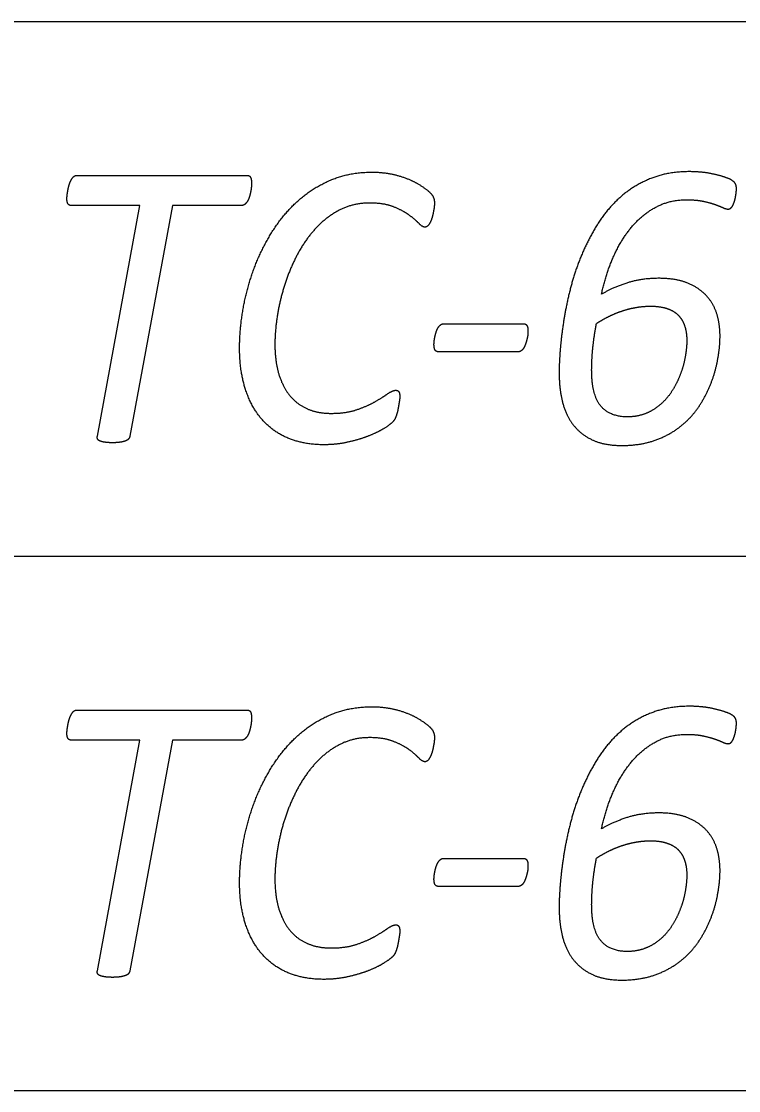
# Model space of a CAD drawing. Extents: x -14196 to 143, y -6096 to 28.
# Drawn here: x 83.134 to 83.469, y -5.829 to -5.329 of the extents above; entities that cross this region are included whole.
import ezdxf

# ---------------------------------------------------------------- set-up
doc = ezdxf.new("R2010")
doc.units = 0
doc.layers.add('RS_Raster1', color=7, linetype='Continuous')
doc.layers.add('SH_Text', color=7, linetype='Continuous')

msp = doc.modelspace()

# ---------------------------------------------------------------- linework, layer by layer
at = {"layer": 'RS_Raster1'}
for p, q in [((81.09453, -5.32886), (94.54453, -5.32886)), ((81.09453, -5.57886), (94.54453, -5.57886)), ((81.09453, -5.82886), (94.54453, -5.82886))]:
    msp.add_line(p, q, dxfattribs=at)
at = {"layer": 'SH_Text'}
for p, q in [((83.15963, -5.40089), (83.2393, -5.40089)), ((83.24134, -5.40426), (83.24134, -5.40426)), ((83.3269, -5.41361), (83.3269, -5.41361)), ((83.33136, -5.47025), (83.36842, -5.47025)), ((83.37063, -5.47342), (83.37063, -5.47342)), ((83.44492, -5.47801), (83.44492, -5.47801)), ((83.46047, -5.47593), (83.46047, -5.47593)), ((83.36594, -5.4834), (83.32889, -5.4834)), ((83.15963, -5.65089), (83.2393, -5.65089)), ((83.24134, -5.65426), (83.24134, -5.65426)), ((83.3269, -5.66361), (83.3269, -5.66361)), ((83.33136, -5.72025), (83.36842, -5.72025)), ((83.37063, -5.72342), (83.37063, -5.72342)), ((83.44492, -5.72801), (83.44492, -5.72801)), ((83.46047, -5.72593), (83.46047, -5.72593)), ((83.36594, -5.7334), (83.32889, -5.7334))]:
    msp.add_line(p, q, dxfattribs=at)
for points in [[(83.16925, -5.52281), (83.18912, -5.41497), (83.15711, -5.41497)], [(83.23664, -5.41497), (83.20441, -5.41497), (83.18446, -5.52281)], [(83.16925, -5.77281), (83.18912, -5.66497), (83.15711, -5.66497)], [(83.23664, -5.66497), (83.20441, -5.66497), (83.18446, -5.77281)]]:
    msp.add_lwpolyline(points, dxfattribs=at)
for points in [[(83.27886, -5.40287), (83.28745, -5.39936), (83.29771, -5.39936)], [(83.29771, -5.39936), (83.30417, -5.39936), (83.30979, -5.40095)], [(83.44606, -5.39913), (83.43607, -5.39913), (83.42806, -5.40235)], [(83.45648, -5.40009), (83.45183, -5.39913), (83.44606, -5.39913)], [(83.15604, -5.40533), (83.15639, -5.40417), (83.15692, -5.40316)], [(83.15692, -5.40316), (83.15744, -5.40214), (83.1581, -5.40152)], [(83.1581, -5.40152), (83.15876, -5.40089), (83.15963, -5.40089)], [(83.2393, -5.40089), (83.24045, -5.40089), (83.24089, -5.4018)], [(83.24089, -5.4018), (83.24134, -5.40272), (83.24134, -5.40426)], [(83.24134, -5.40426), (83.24134, -5.40484), (83.24129, -5.40586)], [(83.26342, -5.41248), (83.27028, -5.40638), (83.27886, -5.40287)], [(83.30979, -5.40095), (83.3154, -5.40254), (83.31938, -5.40495)], [(83.31938, -5.40495), (83.32336, -5.40735), (83.32513, -5.40923)], [(83.42806, -5.40235), (83.42006, -5.40557), (83.41391, -5.41101)], [(83.4645, -5.40239), (83.46114, -5.40105), (83.45648, -5.40009)], [(83.46739, -5.40436), (83.46663, -5.40336), (83.4645, -5.40239)], [(83.46814, -5.4071), (83.46814, -5.40537), (83.46739, -5.40436)], [(83.15512, -5.41), (83.15526, -5.40899), (83.15547, -5.40774)], [(83.15547, -5.40774), (83.15569, -5.40648), (83.15604, -5.40533)], [(83.24103, -5.40803), (83.24081, -5.40919), (83.24045, -5.41049)], [(83.24129, -5.40586), (83.24125, -5.40687), (83.24103, -5.40803)], [(83.32513, -5.40923), (83.3269, -5.41111), (83.3269, -5.41361)], [(83.46778, -5.41066), (83.46796, -5.4096), (83.46805, -5.40869)], [(83.46805, -5.40869), (83.46814, -5.40778), (83.46814, -5.4071)], [(83.15499, -5.41169), (83.15499, -5.41102), (83.15512, -5.41)], [(83.15544, -5.4141), (83.15499, -5.41324), (83.15499, -5.41169)], [(83.15711, -5.41497), (83.15588, -5.41497), (83.15544, -5.4141)], [(83.23828, -5.41435), (83.23753, -5.41497), (83.23664, -5.41497)], [(83.23957, -5.41275), (83.23903, -5.41372), (83.23828, -5.41435)], [(83.24045, -5.41049), (83.2401, -5.41179), (83.23957, -5.41275)], [(83.25138, -5.42666), (83.25656, -5.41859), (83.26342, -5.41248)], [(83.29656, -5.4138), (83.28912, -5.4138), (83.28301, -5.41683)], [(83.30775, -5.41558), (83.30328, -5.4138), (83.29656, -5.4138)], [(83.3269, -5.41361), (83.3269, -5.41563), (83.32628, -5.41862)], [(83.41391, -5.41101), (83.40776, -5.41645), (83.40325, -5.42361)], [(83.43006, -5.41594), (83.43661, -5.41227), (83.44492, -5.41227)], [(83.44492, -5.41227), (83.44925, -5.41227), (83.45248, -5.41295)], [(83.45248, -5.41295), (83.45571, -5.41363), (83.45801, -5.41444)], [(83.45801, -5.41444), (83.46031, -5.41526), (83.46177, -5.41594)], [(83.46559, -5.41609), (83.46617, -5.41556), (83.46657, -5.4147)], [(83.46657, -5.4147), (83.46698, -5.41383), (83.46729, -5.41277)], [(83.46729, -5.41277), (83.4676, -5.41172), (83.46778, -5.41066)], [(83.28301, -5.41683), (83.2769, -5.41985), (83.27199, -5.42499)], [(83.31505, -5.41943), (83.31222, -5.41736), (83.30775, -5.41558)], [(83.31956, -5.42329), (83.31788, -5.4215), (83.31505, -5.41943)], [(83.32628, -5.41862), (83.32566, -5.4216), (83.32464, -5.42333)], [(83.41861, -5.42567), (83.42352, -5.4196), (83.43006, -5.41594)], [(83.46177, -5.41594), (83.46323, -5.41662), (83.4642, -5.41662)], [(83.4642, -5.41662), (83.46501, -5.41662), (83.46559, -5.41609)], [(83.27199, -5.42499), (83.26707, -5.43013), (83.26335, -5.43685)], [(83.32248, -5.42507), (83.32124, -5.42507), (83.31956, -5.42329)], [(83.32464, -5.42333), (83.32363, -5.42507), (83.32248, -5.42507)], [(83.40325, -5.42361), (83.39874, -5.43078), (83.39551, -5.43862)], [(83.24275, -5.44387), (83.24621, -5.43474), (83.25138, -5.42666)], [(83.4103, -5.43969), (83.4137, -5.43174), (83.41861, -5.42567)], [(83.26335, -5.43685), (83.25963, -5.44357), (83.2572, -5.45092)], [(83.39551, -5.43862), (83.39229, -5.44646), (83.3903, -5.45449)], [(83.40504, -5.45641), (83.40689, -5.44764), (83.4103, -5.43969)], [(83.23753, -5.46266), (83.2393, -5.453), (83.24275, -5.44387)], [(83.43189, -5.44901), (83.4235, -5.44901), (83.41683, -5.45122)], [(83.44498, -5.45113), (83.43961, -5.44901), (83.43189, -5.44901)], [(83.2572, -5.45092), (83.25476, -5.45827), (83.25352, -5.46576)], [(83.3903, -5.45449), (83.38831, -5.46253), (83.3872, -5.46989)], [(83.41683, -5.45122), (83.41016, -5.45343), (83.40504, -5.45641)], [(83.45382, -5.45685), (83.45035, -5.45324), (83.44498, -5.45113)], [(83.45887, -5.46536), (83.45728, -5.46045), (83.45382, -5.45685)], [(83.23576, -5.48146), (83.23576, -5.47232), (83.23753, -5.46266)], [(83.4083, -5.46692), (83.41131, -5.46542), (83.41458, -5.46431)], [(83.41458, -5.46431), (83.41785, -5.4632), (83.42125, -5.46262)], [(83.42125, -5.46262), (83.42465, -5.46204), (83.42792, -5.46204)], [(83.42792, -5.46204), (83.43246, -5.46204), (83.43575, -5.46315)], [(83.43575, -5.46315), (83.43905, -5.46425), (83.44105, -5.46637)], [(83.25352, -5.46576), (83.25228, -5.47325), (83.25228, -5.47998)], [(83.3872, -5.46989), (83.38609, -5.47725), (83.38565, -5.48321)], [(83.40265, -5.47016), (83.4053, -5.46842), (83.4083, -5.46692)], [(83.44105, -5.46637), (83.44305, -5.46848), (83.44399, -5.47147)], [(83.46047, -5.47593), (83.46047, -5.47026), (83.45887, -5.46536)], [(83.32708, -5.47654), (83.3273, -5.47544), (83.32765, -5.47428)], [(83.32765, -5.47428), (83.32801, -5.47313), (83.32854, -5.47222)], [(83.32854, -5.47222), (83.32907, -5.47131), (83.32973, -5.47078)], [(83.32973, -5.47078), (83.33039, -5.47025), (83.33136, -5.47025)], [(83.36842, -5.47025), (83.36966, -5.47025), (83.37014, -5.47112)], [(83.37014, -5.47112), (83.37063, -5.47198), (83.37063, -5.47342)], [(83.37059, -5.47496), (83.37054, -5.47592), (83.37028, -5.47702)], [(83.37063, -5.47342), (83.37063, -5.474), (83.37059, -5.47496)], [(83.40092, -5.48218), (83.40141, -5.4768), (83.40265, -5.47016)], [(83.44399, -5.47147), (83.44492, -5.47445), (83.44492, -5.47801)], [(83.25228, -5.47998), (83.25228, -5.48766), (83.25406, -5.49367)], [(83.32668, -5.47995), (83.32668, -5.47947), (83.32677, -5.47855)], [(83.32721, -5.48254), (83.32668, -5.48167), (83.32668, -5.47995)], [(83.32677, -5.47855), (83.32686, -5.47764), (83.32708, -5.47654)], [(83.36966, -5.47923), (83.36931, -5.48033), (83.36882, -5.48129)], [(83.37028, -5.47702), (83.37001, -5.47812), (83.36966, -5.47923)], [(83.44492, -5.47801), (83.44492, -5.48176), (83.44417, -5.48585)], [(83.45936, -5.48713), (83.46047, -5.48122), (83.46047, -5.47593)], [(83.23855, -5.50102), (83.23576, -5.49251), (83.23576, -5.48146)], [(83.32889, -5.4834), (83.32774, -5.4834), (83.32721, -5.48254)], [(83.36758, -5.48282), (83.36683, -5.4834), (83.36594, -5.4834)], [(83.36882, -5.48129), (83.36833, -5.48225), (83.36758, -5.48282)], [(83.38565, -5.48321), (83.38521, -5.48918), (83.38521, -5.49293)], [(83.40043, -5.49189), (83.40043, -5.48757), (83.40092, -5.48218)], [(83.44417, -5.48585), (83.44341, -5.48994), (83.4419, -5.49393)], [(83.456, -5.49872), (83.45826, -5.49305), (83.45936, -5.48713)], [(83.25406, -5.49367), (83.25583, -5.49967), (83.2592, -5.5038)], [(83.38521, -5.49293), (83.38521, -5.50043), (83.38676, -5.50673)], [(83.40472, -5.50876), (83.40043, -5.50371), (83.40043, -5.49189)], [(83.4419, -5.49393), (83.44039, -5.49792), (83.43813, -5.50153)], [(83.45019, -5.50954), (83.45374, -5.50439), (83.456, -5.49872)], [(83.24643, -5.51524), (83.24134, -5.50952), (83.23855, -5.50102)], [(83.2592, -5.5038), (83.26257, -5.50793), (83.26745, -5.51004)], [(83.29901, -5.50676), (83.30259, -5.5047), (83.30497, -5.50303)], [(83.30497, -5.50303), (83.30736, -5.50136), (83.30887, -5.50136)], [(83.30887, -5.50136), (83.30983, -5.50136), (83.31027, -5.50213)], [(83.31027, -5.50213), (83.3107, -5.5029), (83.3107, -5.50443)], [(83.3107, -5.50443), (83.3107, -5.50491), (83.31057, -5.50583)], [(83.43813, -5.50153), (83.43586, -5.50514), (83.43276, -5.50788)], [(83.29043, -5.51048), (83.29542, -5.50881), (83.29901, -5.50676)], [(83.31026, -5.5078), (83.31008, -5.50885), (83.30986, -5.5101)], [(83.31057, -5.50583), (83.31044, -5.50674), (83.31026, -5.5078)], [(83.38676, -5.50673), (83.3883, -5.51304), (83.39184, -5.51756)], [(83.41712, -5.5138), (83.409, -5.5138), (83.40472, -5.50876)], [(83.43276, -5.50788), (83.42965, -5.51062), (83.42574, -5.51221)], [(83.4415, -5.51862), (83.44664, -5.51468), (83.45019, -5.50954)], [(83.26745, -5.51004), (83.27232, -5.51216), (83.27853, -5.51216)], [(83.27853, -5.51216), (83.28543, -5.51216), (83.29043, -5.51048)], [(83.30854, -5.51448), (83.30814, -5.51539), (83.30721, -5.51635)], [(83.30929, -5.51246), (83.30893, -5.51356), (83.30854, -5.51448)], [(83.30986, -5.5101), (83.30964, -5.51135), (83.30929, -5.51246)], [(83.42574, -5.51221), (83.42183, -5.5138), (83.41712, -5.5138)], [(83.25878, -5.5239), (83.25152, -5.52096), (83.24643, -5.51524)], [(83.30332, -5.51919), (83.30036, -5.52106), (83.29607, -5.52274)], [(83.30721, -5.51635), (83.30628, -5.51731), (83.30332, -5.51919)], [(83.39184, -5.51756), (83.39537, -5.52208), (83.4009, -5.52463)], [(83.42967, -5.52487), (83.43636, -5.52256), (83.4415, -5.51862)], [(83.16934, -5.52416), (83.16907, -5.52358), (83.16925, -5.52281)], [(83.1704, -5.52507), (83.1696, -5.52473), (83.16934, -5.52416)], [(83.1838, -5.52416), (83.18332, -5.52473), (83.18239, -5.52507)], [(83.18446, -5.52281), (83.18429, -5.52358), (83.1838, -5.52416)], [(83.27507, -5.52683), (83.26604, -5.52683), (83.25878, -5.5239)], [(83.29607, -5.52274), (83.29178, -5.52442), (83.28643, -5.52563)], [(83.4009, -5.52463), (83.40642, -5.52718), (83.41447, -5.52718)], [(83.41447, -5.52718), (83.42298, -5.52718), (83.42967, -5.52487)], [(83.17262, -5.52565), (83.1712, -5.52541), (83.1704, -5.52507)], [(83.17627, -5.52589), (83.17405, -5.52589), (83.17262, -5.52565)], [(83.17997, -5.52565), (83.17847, -5.52589), (83.17627, -5.52589)], [(83.18239, -5.52507), (83.18147, -5.52541), (83.17997, -5.52565)], [(83.28643, -5.52563), (83.28108, -5.52683), (83.27507, -5.52683)], [(83.27886, -5.65287), (83.28745, -5.64936), (83.29771, -5.64936)], [(83.29771, -5.64936), (83.30417, -5.64936), (83.30979, -5.65095)], [(83.44606, -5.64913), (83.43607, -5.64913), (83.42806, -5.65235)], [(83.45648, -5.65009), (83.45183, -5.64913), (83.44606, -5.64913)], [(83.15604, -5.65533), (83.15639, -5.65417), (83.15692, -5.65316)], [(83.15692, -5.65316), (83.15744, -5.65214), (83.1581, -5.65152)], [(83.1581, -5.65152), (83.15876, -5.65089), (83.15963, -5.65089)], [(83.2393, -5.65089), (83.24045, -5.65089), (83.24089, -5.6518)], [(83.24089, -5.6518), (83.24134, -5.65272), (83.24134, -5.65426)], [(83.24134, -5.65426), (83.24134, -5.65484), (83.24129, -5.65586)], [(83.26342, -5.66248), (83.27028, -5.65638), (83.27886, -5.65287)], [(83.30979, -5.65095), (83.3154, -5.65254), (83.31938, -5.65495)], [(83.31938, -5.65495), (83.32336, -5.65735), (83.32513, -5.65923)], [(83.42806, -5.65235), (83.42006, -5.65557), (83.41391, -5.66101)], [(83.4645, -5.65239), (83.46114, -5.65105), (83.45648, -5.65009)], [(83.46739, -5.65436), (83.46663, -5.65336), (83.4645, -5.65239)], [(83.46814, -5.6571), (83.46814, -5.65537), (83.46739, -5.65436)], [(83.15512, -5.66), (83.15526, -5.65899), (83.15547, -5.65774)], [(83.15547, -5.65774), (83.15569, -5.65648), (83.15604, -5.65533)], [(83.24103, -5.65803), (83.24081, -5.65919), (83.24045, -5.66049)], [(83.24129, -5.65586), (83.24125, -5.65687), (83.24103, -5.65803)], [(83.32513, -5.65923), (83.3269, -5.66111), (83.3269, -5.66361)], [(83.46778, -5.66066), (83.46796, -5.6596), (83.46805, -5.65869)], [(83.46805, -5.65869), (83.46814, -5.65778), (83.46814, -5.6571)], [(83.15499, -5.66169), (83.15499, -5.66102), (83.15512, -5.66)], [(83.15544, -5.6641), (83.15499, -5.66324), (83.15499, -5.66169)], [(83.15711, -5.66497), (83.15588, -5.66497), (83.15544, -5.6641)], [(83.23828, -5.66435), (83.23753, -5.66497), (83.23664, -5.66497)], [(83.23957, -5.66275), (83.23903, -5.66372), (83.23828, -5.66435)], [(83.24045, -5.66049), (83.2401, -5.66179), (83.23957, -5.66275)], [(83.25138, -5.67666), (83.25656, -5.66859), (83.26342, -5.66248)], [(83.29656, -5.6638), (83.28912, -5.6638), (83.28301, -5.66683)], [(83.30775, -5.66558), (83.30328, -5.6638), (83.29656, -5.6638)], [(83.3269, -5.66361), (83.3269, -5.66563), (83.32628, -5.66862)], [(83.41391, -5.66101), (83.40776, -5.66645), (83.40325, -5.67361)], [(83.43006, -5.66594), (83.43661, -5.66227), (83.44492, -5.66227)], [(83.44492, -5.66227), (83.44925, -5.66227), (83.45248, -5.66295)], [(83.45248, -5.66295), (83.45571, -5.66363), (83.45801, -5.66444)], [(83.45801, -5.66444), (83.46031, -5.66526), (83.46177, -5.66594)], [(83.46559, -5.66609), (83.46617, -5.66556), (83.46657, -5.6647)], [(83.46657, -5.6647), (83.46698, -5.66383), (83.46729, -5.66277)], [(83.46729, -5.66277), (83.4676, -5.66172), (83.46778, -5.66066)], [(83.28301, -5.66683), (83.2769, -5.66985), (83.27199, -5.67499)], [(83.31505, -5.66943), (83.31222, -5.66736), (83.30775, -5.66558)], [(83.31956, -5.67329), (83.31788, -5.6715), (83.31505, -5.66943)], [(83.32628, -5.66862), (83.32566, -5.6716), (83.32464, -5.67333)], [(83.41861, -5.67567), (83.42352, -5.6696), (83.43006, -5.66594)], [(83.46177, -5.66594), (83.46323, -5.66662), (83.4642, -5.66662)], [(83.4642, -5.66662), (83.46501, -5.66662), (83.46559, -5.66609)], [(83.27199, -5.67499), (83.26707, -5.68013), (83.26335, -5.68685)], [(83.32248, -5.67507), (83.32124, -5.67507), (83.31956, -5.67329)], [(83.32464, -5.67333), (83.32363, -5.67507), (83.32248, -5.67507)], [(83.40325, -5.67361), (83.39874, -5.68078), (83.39551, -5.68862)], [(83.24275, -5.69387), (83.24621, -5.68474), (83.25138, -5.67666)], [(83.4103, -5.68969), (83.4137, -5.68174), (83.41861, -5.67567)], [(83.26335, -5.68685), (83.25963, -5.69357), (83.2572, -5.70092)], [(83.39551, -5.68862), (83.39229, -5.69646), (83.3903, -5.70449)], [(83.40504, -5.70641), (83.40689, -5.69764), (83.4103, -5.68969)], [(83.23753, -5.71266), (83.2393, -5.703), (83.24275, -5.69387)], [(83.43189, -5.69901), (83.4235, -5.69901), (83.41683, -5.70122)], [(83.44498, -5.70113), (83.43961, -5.69901), (83.43189, -5.69901)], [(83.2572, -5.70092), (83.25476, -5.70827), (83.25352, -5.71576)], [(83.3903, -5.70449), (83.38831, -5.71253), (83.3872, -5.71989)], [(83.41683, -5.70122), (83.41016, -5.70343), (83.40504, -5.70641)], [(83.45382, -5.70685), (83.45035, -5.70324), (83.44498, -5.70113)], [(83.45887, -5.71536), (83.45728, -5.71045), (83.45382, -5.70685)], [(83.23576, -5.73146), (83.23576, -5.72232), (83.23753, -5.71266)], [(83.4083, -5.71692), (83.41131, -5.71542), (83.41458, -5.71431)], [(83.41458, -5.71431), (83.41785, -5.7132), (83.42125, -5.71262)], [(83.42125, -5.71262), (83.42465, -5.71204), (83.42792, -5.71204)], [(83.42792, -5.71204), (83.43246, -5.71204), (83.43575, -5.71315)], [(83.43575, -5.71315), (83.43905, -5.71425), (83.44105, -5.71637)], [(83.25352, -5.71576), (83.25228, -5.72325), (83.25228, -5.72998)], [(83.3872, -5.71989), (83.38609, -5.72725), (83.38565, -5.73321)], [(83.40265, -5.72016), (83.4053, -5.71842), (83.4083, -5.71692)], [(83.44105, -5.71637), (83.44305, -5.71848), (83.44399, -5.72147)], [(83.46047, -5.72593), (83.46047, -5.72026), (83.45887, -5.71536)], [(83.32708, -5.72654), (83.3273, -5.72544), (83.32765, -5.72428)], [(83.32765, -5.72428), (83.32801, -5.72313), (83.32854, -5.72222)], [(83.32854, -5.72222), (83.32907, -5.72131), (83.32973, -5.72078)], [(83.32973, -5.72078), (83.33039, -5.72025), (83.33136, -5.72025)], [(83.36842, -5.72025), (83.36966, -5.72025), (83.37014, -5.72112)], [(83.37014, -5.72112), (83.37063, -5.72198), (83.37063, -5.72342)], [(83.37059, -5.72496), (83.37054, -5.72592), (83.37028, -5.72702)], [(83.37063, -5.72342), (83.37063, -5.724), (83.37059, -5.72496)], [(83.40092, -5.73218), (83.40141, -5.7268), (83.40265, -5.72016)], [(83.44399, -5.72147), (83.44492, -5.72445), (83.44492, -5.72801)], [(83.25228, -5.72998), (83.25228, -5.73766), (83.25406, -5.74367)], [(83.32668, -5.72995), (83.32668, -5.72947), (83.32677, -5.72855)], [(83.32721, -5.73254), (83.32668, -5.73167), (83.32668, -5.72995)], [(83.32677, -5.72855), (83.32686, -5.72764), (83.32708, -5.72654)], [(83.36966, -5.72923), (83.36931, -5.73033), (83.36882, -5.73129)], [(83.37028, -5.72702), (83.37001, -5.72812), (83.36966, -5.72923)], [(83.44492, -5.72801), (83.44492, -5.73176), (83.44417, -5.73585)], [(83.45936, -5.73713), (83.46047, -5.73122), (83.46047, -5.72593)], [(83.23855, -5.75102), (83.23576, -5.74251), (83.23576, -5.73146)], [(83.32889, -5.7334), (83.32774, -5.7334), (83.32721, -5.73254)], [(83.36758, -5.73282), (83.36683, -5.7334), (83.36594, -5.7334)], [(83.36882, -5.73129), (83.36833, -5.73225), (83.36758, -5.73282)], [(83.38565, -5.73321), (83.38521, -5.73918), (83.38521, -5.74293)], [(83.40043, -5.74189), (83.40043, -5.73757), (83.40092, -5.73218)], [(83.44417, -5.73585), (83.44341, -5.73994), (83.4419, -5.74393)], [(83.456, -5.74872), (83.45826, -5.74305), (83.45936, -5.73713)], [(83.25406, -5.74367), (83.25583, -5.74967), (83.2592, -5.7538)], [(83.38521, -5.74293), (83.38521, -5.75043), (83.38676, -5.75673)], [(83.40472, -5.75876), (83.40043, -5.75371), (83.40043, -5.74189)], [(83.4419, -5.74393), (83.44039, -5.74792), (83.43813, -5.75153)], [(83.45019, -5.75954), (83.45374, -5.75439), (83.456, -5.74872)], [(83.24643, -5.76524), (83.24134, -5.75952), (83.23855, -5.75102)], [(83.2592, -5.7538), (83.26257, -5.75793), (83.26745, -5.76004)], [(83.29901, -5.75676), (83.30259, -5.7547), (83.30497, -5.75303)], [(83.30497, -5.75303), (83.30736, -5.75136), (83.30887, -5.75136)], [(83.30887, -5.75136), (83.30983, -5.75136), (83.31027, -5.75213)], [(83.31027, -5.75213), (83.3107, -5.7529), (83.3107, -5.75443)], [(83.3107, -5.75443), (83.3107, -5.75491), (83.31057, -5.75583)], [(83.43813, -5.75153), (83.43586, -5.75514), (83.43276, -5.75788)], [(83.29043, -5.76048), (83.29542, -5.75881), (83.29901, -5.75676)], [(83.31026, -5.7578), (83.31008, -5.75885), (83.30986, -5.7601)], [(83.31057, -5.75583), (83.31044, -5.75674), (83.31026, -5.7578)], [(83.38676, -5.75673), (83.3883, -5.76304), (83.39184, -5.76756)], [(83.41712, -5.7638), (83.409, -5.7638), (83.40472, -5.75876)], [(83.43276, -5.75788), (83.42965, -5.76062), (83.42574, -5.76221)], [(83.4415, -5.76862), (83.44664, -5.76468), (83.45019, -5.75954)], [(83.26745, -5.76004), (83.27232, -5.76216), (83.27853, -5.76216)], [(83.27853, -5.76216), (83.28543, -5.76216), (83.29043, -5.76048)], [(83.30854, -5.76448), (83.30814, -5.76539), (83.30721, -5.76635)], [(83.30929, -5.76246), (83.30893, -5.76356), (83.30854, -5.76448)], [(83.30986, -5.7601), (83.30964, -5.76135), (83.30929, -5.76246)], [(83.42574, -5.76221), (83.42183, -5.7638), (83.41712, -5.7638)], [(83.25878, -5.7739), (83.25152, -5.77096), (83.24643, -5.76524)], [(83.30332, -5.76919), (83.30036, -5.77106), (83.29607, -5.77274)], [(83.30721, -5.76635), (83.30628, -5.76731), (83.30332, -5.76919)], [(83.39184, -5.76756), (83.39537, -5.77208), (83.4009, -5.77463)], [(83.42967, -5.77487), (83.43636, -5.77256), (83.4415, -5.76862)], [(83.16934, -5.77416), (83.16907, -5.77358), (83.16925, -5.77281)], [(83.1704, -5.77507), (83.1696, -5.77473), (83.16934, -5.77416)], [(83.1838, -5.77416), (83.18332, -5.77473), (83.18239, -5.77507)], [(83.18446, -5.77281), (83.18429, -5.77358), (83.1838, -5.77416)], [(83.27507, -5.77683), (83.26604, -5.77683), (83.25878, -5.7739)], [(83.29607, -5.77274), (83.29178, -5.77442), (83.28643, -5.77563)], [(83.4009, -5.77463), (83.40642, -5.77718), (83.41447, -5.77718)], [(83.41447, -5.77718), (83.42298, -5.77718), (83.42967, -5.77487)], [(83.17262, -5.77565), (83.1712, -5.77541), (83.1704, -5.77507)], [(83.17627, -5.77589), (83.17405, -5.77589), (83.17262, -5.77565)], [(83.17997, -5.77565), (83.17847, -5.77589), (83.17627, -5.77589)], [(83.18239, -5.77507), (83.18147, -5.77541), (83.17997, -5.77565)], [(83.28643, -5.77563), (83.28108, -5.77683), (83.27507, -5.77683)]]:
    msp.add_open_spline(points, degree=2, dxfattribs=at)

doc.saveas('drawing.dxf')
